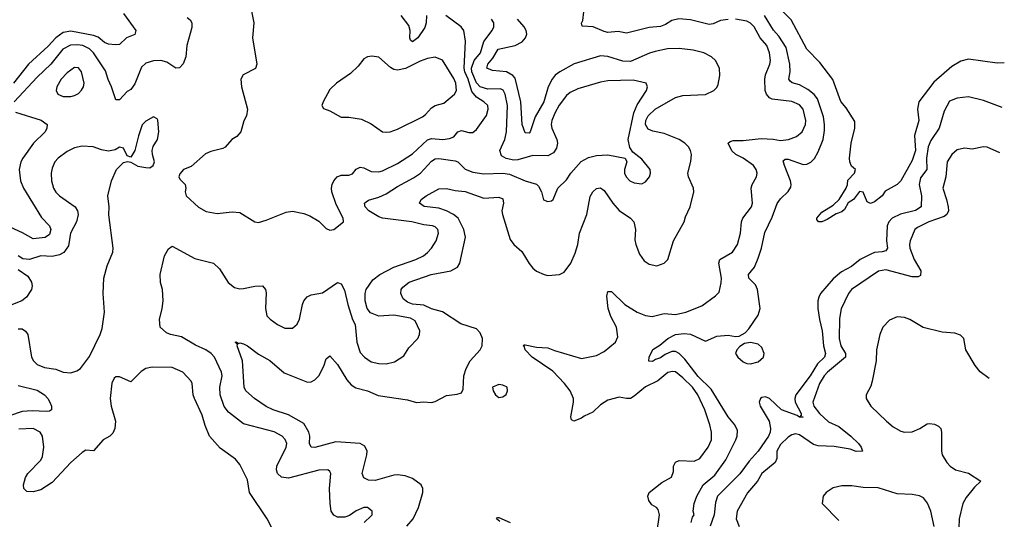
# Model space of a CAD drawing. Header units: inches. Extents: x 1843162 to 1959474, y 907081 to 1016326.
# Tile 626 of 656: x 1952458 to 1957701, y 974727 to 977387. Entities that reach past the tile are written whole.
import ezdxf

# ---------------------------------------------------------------- set-up
doc = ezdxf.new("R2010")
doc.units = ezdxf.units.IN
doc.header["$MEASUREMENT"] = 0
doc.layers.add('B9957', color=7, linetype='Continuous')

msp = doc.modelspace()

# ---------------------------------------------------------------- linework, layer by layer
at = {"layer": 'B9957', "color": 5}
for points, elevation in [([(1953688.4, 977450), (1953705.3, 977370), (1953697.8, 977290), (1953720.7, 977150), (1953713, 977127), (1953646.9, 977093.1), (1953634.9, 977070), (1953639.5, 977030), (1953670.2, 976910), (1953664.8, 976875.2), (1953651.2, 976848.8), (1953635.2, 976790), (1953614.8, 976765.2), (1953588.2, 976750), (1953551.5, 976708.5), (1953539, 976701), (1953474.7, 976685.3), (1953447.5, 976672.5), (1953370, 976606), (1953330, 976589.5), (1953310, 976566), (1953305.2, 976550), (1953310, 976538), (1953339.5, 976510), (1953342.3, 976490), (1953338, 976470), (1953344.4, 976450), (1953410, 976388.8), (1953450, 976366), (1953510, 976355.5), (1953590, 976363.6), (1953630, 976360.9), (1953710, 976310.4), (1953730, 976307.7), (1953770, 976319.3), (1953877.1, 976362.9), (1953910, 976367), (1953970, 976355.6), (1954003, 976343), (1954050, 976314.9), (1954090, 976274.9), (1954110, 976267.2), (1954130, 976270.7), (1954182, 976310), (1954180.9, 976330), (1954142.4, 976402.4), (1954120.3, 976470), (1954117.8, 976490), (1954121.8, 976510), (1954130.4, 976530), (1954149, 976551), (1954170, 976558.8), (1954210, 976559.5), (1954230, 976565.6), (1954249, 976591), (1954270, 976601.3), (1954290, 976598.7), (1954330, 976578.1), (1954370, 976577.3), (1954390, 976581.9), (1954470, 976621.2), (1954550, 976673.5), (1954630, 976747.8), (1954650, 976755.3), (1954710.5, 976749.5), (1954746.3, 976753.7), (1954770, 976763.9), (1954790.6, 976789.4), (1954810, 976796.3), (1954850, 976786.4), (1954870, 976786.5), (1954890, 976803.2), (1954943.3, 976876.7), (1954952.5, 976910), (1954949.9, 976929.9), (1954929, 976950), (1954890, 976974.4), (1954865, 977005), (1954845.3, 977070), (1954827.6, 977110), (1954824.2, 977130), (1954832.1, 977272.1), (1954823.1, 977330), (1954808.7, 977350), (1954727.2, 977410)], 560), ([(1957701.1, 977157.8), (1957663.4, 977156.6), (1957510, 977176.4), (1957470, 977166.6), (1957422, 977138), (1957326.2, 977053.9), (1957245.5, 976950), (1957239.7, 976910), (1957246.8, 976850), (1957223.7, 976770), (1957228.3, 976690), (1957210, 976636.9), (1957150, 976529.7), (1957130, 976509.7), (1957066.4, 976473.6), (1957050, 976449.5), (1957010, 976417.2), (1956988.9, 976408.9), (1956970, 976418), (1956950, 976468), (1956930, 976471.8), (1956897.3, 976430), (1956868.9, 976411.1), (1956850, 976376), (1956836.7, 976363.3), (1956806.4, 976353.6), (1956757.6, 976322.4), (1956730, 976311.1), (1956711.6, 976311.6), (1956702.4, 976322.4), (1956703, 976330), (1956730, 976362), (1956790, 976400.3), (1956820.9, 976430), (1956858.4, 976490), (1956866, 976510), (1956867.3, 976532.7), (1956904, 976570), (1956908, 976590), (1956886.8, 976606.8), (1956878, 976630), (1956877, 976650), (1956884.7, 976730), (1956905.7, 976810), (1956904.4, 976844.4), (1956858.6, 976918.6), (1956830, 976952), (1956787.9, 977067.9), (1956718.5, 977158.5), (1956650, 977229.7), (1956565.9, 977385.9), (1956506.1, 977446.1)], 440), ([(1953010, 977419.6), (1953076.5, 977330), (1953070.9, 977309.1), (1953026, 977290), (1952990, 977255.6), (1952967.5, 977252.5), (1952930, 977257.3), (1952910, 977265.4), (1952875.1, 977295.1), (1952850, 977303.5), (1952730, 977326.1), (1952690, 977319.5), (1952650, 977290.8), (1952610, 977245.6), (1952504.4, 977150), (1952424, 977050)], 520), ([(1953350, 977398.3), (1953366.3, 977386.3), (1953373.8, 977370), (1953374.4, 977345.6), (1953347.5, 977250), (1953342.5, 977190), (1953327.8, 977152.2), (1953309.3, 977130.7), (1953290, 977128.7), (1953240.7, 977160.7), (1953210, 977170.5), (1953170, 977167.4), (1953130, 977156.4), (1953106.4, 977133.6), (1953070, 977046.2), (1953050, 977016.4), (1953030, 977005.7), (1952990, 976959.7), (1952970, 976960.5), (1952946.6, 977030), (1952928.2, 977068.2), (1952914.8, 977114.8), (1952850, 977211), (1952830, 977231.3), (1952793.3, 977250), (1952766, 977254), (1952729.1, 977250.9), (1952687.8, 977230), (1952623.8, 977150), (1952550, 977080.5), (1952428.8, 976950)], 540), ([(1954292, 974710), (1954330, 974744.9), (1954334, 974750), (1954334.5, 974770), (1954310, 974789.3), (1954290, 974789.6), (1954250, 974772.3), (1954213.9, 974746.1), (1954190, 974737.7), (1954150, 974737.7), (1954130, 974747.8), (1954116, 974770), (1954110.6, 974810), (1954107.7, 974890), (1954114.7, 974970), (1954110, 974981.2), (1954099, 974990), (1954050, 974988.7), (1953890, 974945.4), (1953851.8, 974951.8), (1953830.8, 974970), (1953825.6, 974990), (1953827.5, 975010), (1953877.5, 975110), (1953879.5, 975130), (1953872.2, 975152.2), (1953854.7, 975170), (1953812.3, 975192.3), (1953650, 975235.9), (1953570, 975297.4), (1953546.8, 975326.8), (1953525.4, 975390), (1953522.8, 975430), (1953535.2, 975490), (1953533.1, 975510), (1953494.8, 975590), (1953476.5, 975610), (1953448.4, 975630), (1953393.7, 975653.7), (1953319.1, 975699), (1953261.2, 975710), (1953238.9, 975718.9), (1953205.7, 975750), (1953201.8, 975790), (1953217.1, 975850), (1953221.8, 975890), (1953218.5, 975950), (1953208.2, 975988.2), (1953205.2, 976030), (1953228.4, 976130), (1953250, 976167.7), (1953270, 976180.5), (1953390, 976115.3), (1953490.2, 976090.2), (1953521, 976061), (1953567.8, 975987.8), (1953601, 975961), (1953630, 975954.7), (1953650, 975955.5), (1953710, 975967.4), (1953750.8, 975970), (1953766, 975950), (1953770, 975932), (1953767.2, 975850), (1953774.6, 975810), (1953791.8, 975791.8), (1953830, 975764), (1953870, 975744.9), (1953910, 975744.9), (1953934.6, 975765.4), (1953948.3, 975791.7), (1953963.5, 975870), (1953971.3, 975890), (1953988.8, 975911.2), (1954010, 975921.7), (1954070, 975933), (1954150, 975988.5), (1954170, 975980.4), (1954186.5, 975946.5), (1954205, 975870), (1954230.3, 975790), (1954243.8, 975763.8), (1954253.4, 975670), (1954270, 975614.4), (1954293.4, 975590), (1954330, 975566), (1954370, 975556.5), (1954410, 975554.6), (1954454.1, 975565.9), (1954502.7, 975597.3), (1954530, 975640.5), (1954578.3, 975690), (1954586.9, 975710), (1954588.2, 975730), (1954564, 975784), (1954538.4, 975798.4), (1954450, 975814.5), (1954370, 975808.2), (1954325.4, 975825.4), (1954307.6, 975850), (1954298, 975890), (1954297.1, 975930), (1954302.8, 975950), (1954338.5, 976001.5), (1954375.6, 976030), (1954450, 976069.5), (1954566.6, 976110), (1954608.2, 976130), (1954630, 976146.9), (1954650.9, 976170), (1954675.3, 976210), (1954687.2, 976250), (1954684, 976270), (1954670, 976284), (1954656, 976290), (1954610, 976294.8), (1954546.6, 976310), (1954390, 976329.9), (1954370, 976337.4), (1954316.5, 976370), (1954297.6, 976390), (1954294.7, 976410), (1954302.6, 976417.4), (1954314.6, 976425.4), (1954370, 976441.9), (1954410, 976459.5), (1954470, 976499.5), (1954555.5, 976544.5), (1954592.2, 976570), (1954650, 976633.1), (1954670, 976645.5), (1954690, 976648.4), (1954776.5, 976636.5), (1954791.2, 976630), (1954830, 976591.1), (1954870, 976574.8), (1954930, 976567), (1955030, 976569.3), (1955065.4, 976565.4), (1955150, 976529.1), (1955210, 976510.6), (1955220.5, 976500.5), (1955237.3, 976470), (1955247.9, 976427.9), (1955270, 976418.8), (1955290, 976422), (1955299.3, 976430), (1955323.7, 976490), (1955370, 976534.8), (1955393.3, 976570), (1955447.5, 976632.5), (1955487, 976653), (1955530, 976664.9), (1955590, 976668), (1955682, 976650), (1955691.1, 976631.1), (1955679.1, 976590), (1955679.3, 976570), (1955686.7, 976550), (1955706.4, 976530), (1955730, 976518.9), (1955770, 976512.4), (1955790, 976523), (1955811.3, 976550), (1955816.3, 976570), (1955814.7, 976590), (1955770, 976645.2), (1955722, 976682), (1955707.3, 976707.3), (1955698.5, 976750), (1955727.9, 976892.1), (1955746.7, 976933.4), (1955795.1, 977010), (1955800.9, 977030), (1955794, 977050), (1955725.4, 977065.4), (1955590, 977061.6), (1955550, 977054.4), (1955430, 977018.2), (1955390, 977000.4), (1955370, 976982.7), (1955330, 976931.9), (1955307.3, 976890), (1955292.3, 976850), (1955288.1, 976830), (1955291, 976810), (1955318.6, 976750), (1955322.2, 976730), (1955316.6, 976703.4), (1955301, 976679), (1955270, 976661.5), (1955190, 976664.2), (1955110, 976640.2), (1955090, 976638.8), (1955048.2, 976648.2), (1955022.9, 976662.9), (1955014.3, 976690), (1955041, 976750), (1955050.9, 976790), (1955055.8, 976930), (1955042.8, 976990), (1955031.6, 977011.6), (1955018.3, 977018.3), (1954950, 977017.8), (1954910, 977029.6), (1954890, 977050.4), (1954866.1, 977110), (1954862.9, 977130), (1954877.4, 977170), (1954911.2, 977210), (1954928.8, 977271.2), (1954974, 977330), (1954982.9, 977350), (1954982.5, 977370), (1954970.8, 977390)], 540), ([(1954519.1, 974690), (1954553.6, 974730), (1954580.9, 974790), (1954604.6, 974870), (1954604.1, 974890), (1954594.8, 974910), (1954550, 974944.4), (1954510, 974957.5), (1954470, 974964), (1954450, 974962.3), (1954350, 974934), (1954315.8, 974935.8), (1954290, 974947.4), (1954281.1, 974970), (1954307.1, 975070), (1954308.5, 975090), (1954295.7, 975115.7), (1954270.6, 975130.6), (1954141.5, 975138.5), (1954030, 975109.1), (1954009.6, 975110), (1954000.3, 975130), (1954003.6, 975170), (1953998.1, 975190), (1953970, 975237.7), (1953890, 975282.4), (1953807.8, 975310), (1953770, 975328.1), (1953708.5, 975370), (1953661.7, 975410), (1953652.4, 975430), (1953645, 975570), (1953616.3, 975650), (1953618, 975658), (1953606, 975670), (1953610, 975672.4), (1953623.5, 975663.5), (1953630, 975666.4), (1953650, 975660.8), (1953670.1, 975650.1), (1953730, 975606), (1953790, 975571.5), (1953866.9, 975506.9), (1953990, 975457.8), (1954010, 975459.2), (1954030, 975469.1), (1954049.8, 975490), (1954077, 975543), (1954090, 975580.7), (1954110, 975598), (1954150, 975550.3), (1954199.3, 975470), (1954222.2, 975442.2), (1954247.5, 975427.5), (1954310.6, 975410.6), (1954365.8, 975385.8), (1954523.1, 975363.1), (1954570, 975348.3), (1954610, 975352.1), (1954650, 975349.2), (1954670, 975354.6), (1954730, 975385.7), (1954787.3, 975392.7), (1954810, 975401), (1954820.2, 975419.8), (1954822, 975490), (1954835.5, 975530), (1954857, 975570), (1954909.8, 975630), (1954920.5, 975650), (1954921.5, 975690), (1954910, 975719.3), (1954890, 975740.9), (1954807.3, 975767.3), (1954710, 975831), (1954650, 975847.4), (1954610, 975866.4), (1954550, 975873), (1954522.5, 975882.5), (1954500.4, 975900.4), (1954487.1, 975930), (1954489.8, 975950), (1954497.6, 975962.4), (1954530.9, 975990), (1954649.6, 976030), (1954753.3, 976050), (1954788.6, 976070), (1954801.8, 976090), (1954832.1, 976230), (1954822.6, 976270), (1954792.7, 976330), (1954768.6, 976350), (1954730, 976369.2), (1954690, 976382.9), (1954612, 976392), (1954586.4, 976410), (1954595, 976430), (1954621.5, 976450), (1954690, 976486.2), (1954730, 976488.3), (1954777.2, 976477.2), (1954830, 976472.2), (1954930, 976437.5), (1955010, 976441.9), (1955030, 976434), (1955034.8, 976410), (1955025.9, 976370), (1955028.6, 976350), (1955070, 976215.9), (1955090, 976189.5), (1955132.3, 976152.3), (1955170, 976088.9), (1955190, 976064.6), (1955210, 976048.9), (1955250.8, 976030), (1955270, 976024.4), (1955332.3, 976030), (1955356.5, 976043.5), (1955393.2, 976090), (1955416.5, 976143.5), (1955430.5, 976190), (1955439.6, 976250), (1955477.1, 976350), (1955494.8, 976445.2), (1955510, 976471.1), (1955530, 976488.1), (1955550, 976491.3), (1955570, 976477.3), (1955616.8, 976410), (1955650, 976371.9), (1955710.5, 976330.6), (1955727.8, 976310), (1955736.3, 976270), (1955734.3, 976214.3), (1955738, 976190), (1955758.9, 976139), (1955783.9, 976103.9), (1955810, 976085.2), (1955850, 976077.3), (1955889, 976091), (1955909.8, 976110.2), (1955940.2, 976210), (1955997, 976310), (1956003.1, 976336.9), (1956027.3, 976390), (1956047.4, 976470), (1956046.4, 976490), (1956019.4, 976550), (1956016.2, 976570), (1956031.7, 976631.7), (1956035.6, 976670), (1956030.5, 976690), (1956018.8, 976710), (1955999, 976730), (1955968.9, 976750), (1955890, 976781.8), (1955830, 976793.2), (1955803.7, 976803.7), (1955789.6, 976829.6), (1955791.6, 976850), (1955805.1, 976874.9), (1955841.3, 976910), (1955950, 976972.7), (1955990, 976984.3), (1956110.5, 976989.5), (1956155.1, 977010), (1956170, 977026.4), (1956177.3, 977042.7), (1956187, 977090), (1956184.1, 977130), (1956163.9, 977170), (1956142, 977190), (1956100.7, 977210), (1956044.9, 977224.9), (1955970, 977234.3), (1955908.3, 977231.7), (1955841.7, 977218.3), (1955811, 977209), (1955710, 977164.3), (1955670, 977165.6), (1955590, 977190.4), (1955550, 977194.1), (1955410, 977151.8), (1955334.6, 977110), (1955310, 977091), (1955292.8, 977070), (1955271.1, 977028.9), (1955248.5, 976950), (1955203.6, 976870), (1955176.2, 976790), (1955170, 976782.7), (1955150, 976784.4), (1955134.1, 976830), (1955126.2, 976950), (1955095.5, 977075.5), (1955083.4, 977090), (1955050, 977108.8), (1954976.1, 977116.1), (1954945, 977130), (1954949.9, 977150), (1954977.9, 977182.1), (1955005.8, 977230), (1955096.3, 977250), (1955134.3, 977270), (1955150.5, 977290), (1955158.4, 977310), (1955154.7, 977330), (1955143.8, 977350), (1955108.5, 977390)], 520), ([(1954623.3, 977410), (1954622.9, 977370), (1954614.8, 977345.2), (1954578.3, 977290), (1954549.2, 977269.2), (1954539.1, 977279.1), (1954536.1, 977290), (1954537.9, 977330), (1954530, 977356.1), (1954490, 977408.9)], 560), ([(1955850, 974653), (1955864, 974750), (1955858.5, 974778.5), (1955848.7, 974790), (1955823.9, 974803.9), (1955807.4, 974827.4), (1955803.5, 974850), (1955810.3, 974869.7), (1955878, 974922), (1955929.4, 974950.6), (1955938.9, 974981.1), (1955939.9, 975010), (1955950, 975031.7), (1955970, 975040.1), (1956050, 975036.3), (1956079.2, 975050), (1956123.7, 975110), (1956142, 975150), (1956141.3, 975190), (1956132.2, 975230), (1956106.5, 975310), (1956069.9, 975390), (1956040.8, 975430), (1955990, 975479.9), (1955950, 975511.1), (1955933.8, 975513.8), (1955910, 975508.1), (1955855.9, 975464.1), (1955790, 975431.7), (1955730, 975382), (1955710, 975370.6), (1955690, 975369.3), (1955650, 975377.8), (1955590, 975361.1), (1955550, 975336), (1955510, 975297.3), (1955464.1, 975275.9), (1955450, 975264.4), (1955408.4, 975248.4), (1955396.9, 975256.9), (1955392.5, 975272.5), (1955406.7, 975350), (1955406.2, 975370), (1955389.4, 975410), (1955359.6, 975450), (1955296.2, 975516.2), (1955185.9, 975590), (1955148.9, 975630), (1955145.2, 975645.2), (1955139.5, 975650), (1955143.5, 975656.5), (1955150, 975656.5), (1955210, 975643.5), (1955270, 975640.3), (1955305.2, 975625.2), (1955450, 975582.4), (1955530, 975598.6), (1955570, 975619.6), (1955630.5, 975669.5), (1955642.1, 975697.9), (1955636.4, 975750), (1955606.2, 975806.2), (1955592.3, 975850), (1955584.2, 975915.8), (1955590, 975940.3), (1955610, 975939.7), (1955680.2, 975870), (1955745.5, 975830), (1955790, 975811.4), (1955826.6, 975806.6), (1955890, 975822.6), (1955950, 975818.1), (1956005.1, 975830), (1956090, 975863.5), (1956163.1, 975916.9), (1956183.3, 975936.7), (1956194.1, 975985.9), (1956195.6, 976010), (1956180.5, 976090), (1956186.3, 976110), (1956254.5, 976150), (1956279.8, 976190), (1956296, 976250), (1956302.2, 976310), (1956308.7, 976330), (1956354.6, 976390), (1956359.8, 976410), (1956353.2, 976490), (1956358.9, 976510), (1956381.6, 976550), (1956385.3, 976570), (1956379.4, 976590), (1956364.6, 976610), (1956310.7, 976650), (1956270.7, 976670), (1956250, 976689.3), (1956231.1, 976730), (1956240.8, 976739.2), (1956256.6, 976743.4), (1956310, 976744.1), (1956405.9, 976754.1), (1956470, 976751.4), (1956510, 976744.7), (1956551.4, 976748.6), (1956594.5, 976765.5), (1956624.6, 976790), (1956643, 976830), (1956645, 976850), (1956629.9, 976910), (1956610, 976934.3), (1956570, 976951.9), (1956464.5, 976964.5), (1956450, 976970.7), (1956434, 976990), (1956427.9, 977010), (1956426.6, 977070), (1956430, 977093.7), (1956452.8, 977150), (1956456.2, 977170), (1956451, 977210), (1956436.4, 977250), (1956400.9, 977290), (1956368.5, 977348.5), (1956350, 977369.1), (1956330, 977379.4), (1956270, 977389.9)], 480), ([(1956230, 977388.7), (1956190, 977382.6), (1956150, 977365.7), (1956130, 977362.4), (1956030, 977385.8), (1955968.3, 977391.7), (1955930, 977383.5), (1955897.7, 977362.3), (1955870, 977351), (1955810, 977345), (1955690, 977315), (1955644, 977324), (1955590, 977319.9), (1955570, 977323.8), (1955511.3, 977348.7), (1955452.6, 977352.6), (1955450, 977368), (1955456.3, 977383.7), (1955462.6, 977430)], 480), ([(1956034, 974710), (1956041.2, 974738.8), (1956048.7, 974750), (1956044, 974770), (1956049.3, 974810), (1956064.5, 974850), (1956098.3, 974910), (1956158.8, 974961.2), (1956217.4, 975042.7), (1956271.5, 975150), (1956278.5, 975170), (1956279.5, 975199.5), (1956266, 975230), (1956230, 975272.4), (1956140.1, 975420.1), (1956070, 975486.7), (1955999.5, 975579.5), (1955970.4, 975610.4), (1955950, 975620.2), (1955930, 975621.1), (1955895.5, 975604.5), (1955870, 975585.7), (1955842.8, 975577.2), (1955826.9, 975566.9), (1955807.9, 975567.9), (1955809.7, 975590), (1955828.5, 975631.5), (1955866.7, 975653.3), (1955909.6, 975690), (1955949.3, 975710.7), (1955996.3, 975716.3), (1956030, 975713), (1956110, 975675.6), (1956170, 975702), (1956230, 975707), (1956270, 975699.5), (1956290, 975701.6), (1956320.8, 975719.2), (1956339.9, 975740.1), (1956390, 975814.4), (1956400.9, 975850), (1956387.2, 975950), (1956375.4, 975975.3), (1956341, 976010), (1956338, 976030), (1956369.9, 976070), (1956390, 976117.3), (1956407.7, 976170), (1956426.5, 976253.5), (1956464.8, 976335.2), (1956491.1, 976408.9), (1956510, 976434), (1956550, 976472.6), (1956564.2, 976495.8), (1956566.6, 976510), (1956562.1, 976530), (1956529.7, 976610.2), (1956523.8, 976636.2), (1956534.7, 976645.3), (1956550, 976644.5), (1956630, 976616.3), (1956650, 976617.6), (1956670, 976627.9), (1956690, 976648.9), (1956710, 976683.1), (1956735.9, 976750), (1956743.7, 976796.3), (1956743.9, 976830), (1956737.4, 976870), (1956705.4, 976965.4), (1956688.3, 976988.3), (1956655.1, 977015.1), (1956610, 977039.6), (1956570.5, 977050.5), (1956560, 977060), (1956553.6, 977070), (1956560.2, 977110), (1956559.7, 977150), (1956539, 977239), (1956500, 977300), (1956472.1, 977332.1), (1956424.7, 977410)], 460), ([(1957689.6, 976919.5), (1957590, 976957.6), (1957510, 976976), (1957450, 976969.8), (1957410, 976953.5), (1957380.7, 976899.3), (1957355, 976810), (1957310, 976744.5), (1957295.3, 976710), (1957286.9, 976650), (1957289.1, 976590), (1957255.5, 976544.5), (1957247.2, 976510), (1957259.6, 976450), (1957258, 976390), (1957228.1, 976371.9), (1957148.7, 976351.3), (1957103.7, 976330), (1957085.6, 976310), (1957077.8, 976290), (1957072.9, 976210), (1957078.4, 976170), (1957070, 976156.8), (1957050, 976150.5), (1957010, 976147.6), (1956990, 976138.4), (1956932.8, 976110), (1956886.9, 976073.1), (1956834.9, 976045.1), (1956790, 976006.8), (1956722.7, 975930), (1956712.5, 975910), (1956707.3, 975890), (1956707.3, 975850), (1956716.4, 975790), (1956731.7, 975730), (1956738.7, 975650), (1956748.4, 975610), (1956743.7, 975590), (1956705.9, 975554), (1956666.8, 975490), (1956590.8, 975389.2), (1956585.1, 975370), (1956587.2, 975350), (1956618.5, 975290), (1956619.3, 975280.7), (1956612, 975272), (1956630.2, 975269.8), (1956610, 975269.9), (1956598.7, 975278.7), (1956514.6, 975310), (1956450, 975370.7), (1956430, 975378.2), (1956410, 975375.4), (1956402.4, 975370), (1956395.6, 975350), (1956400.7, 975330), (1956449.6, 975250), (1956456.8, 975210), (1956454.5, 975190), (1956446, 975170), (1956390, 975089), (1956342.9, 975037.1), (1956292.1, 974967.9), (1956173.2, 974850), (1956163.6, 974816.4), (1956155.5, 974750), (1956134, 974690)], 460), ([(1952434.7, 976894.7), (1952572.8, 976852.8), (1952603.6, 976830), (1952603, 976810), (1952592.9, 976790), (1952530.7, 976730), (1952474.1, 976650), (1952463.3, 976630), (1952455, 976590), (1952462.8, 976530), (1952477.9, 976490), (1952573.6, 976333.6), (1952616.6, 976290), (1952622.8, 976270), (1952616.2, 976243.8), (1952592.9, 976227.1), (1952530, 976220.6), (1952472.6, 976252.6), (1952293.2, 976333.2)], 540), ([(1952450, 975740.6), (1952470, 975740.7), (1952489.4, 975729.4), (1952500.7, 975710), (1952521.1, 975590), (1952530.3, 975570), (1952550, 975550.2), (1952590, 975534.7), (1952650, 975525.4), (1952690, 975510.3), (1952730, 975507.2), (1952762.6, 975517.4), (1952780.9, 975530), (1952830, 975593.4), (1952886.6, 975710), (1952896.4, 975743.6), (1952908.6, 975830), (1952901.4, 975930), (1952905.7, 976010), (1952924.2, 976075.8), (1952953, 976150), (1952955.1, 976170), (1952932.5, 976347.5), (1952934.5, 976390), (1952927, 976450), (1952946, 976530), (1952973.2, 976590), (1953010, 976627.3), (1953032, 976632), (1953050, 976627.7), (1953086.9, 976606.9), (1953130, 976600.7), (1953150, 976598.8), (1953169.3, 976610.7), (1953175.1, 976630), (1953164.2, 976670), (1953163.6, 976690), (1953168.3, 976711.7), (1953191.2, 976748.8), (1953198.7, 976790), (1953192.7, 976852.7), (1953190, 976859), (1953170, 976869.2), (1953130, 976846), (1953110, 976827), (1953090, 976769.3), (1953070.2, 976689.8), (1953050, 976655.3), (1953030, 976662), (1953010, 976702.7), (1952990, 976709.3), (1952966, 976694), (1952930, 976686.6), (1952893.9, 976693.9), (1952849.7, 976709.7), (1952790, 976714), (1952750, 976704.7), (1952710, 976686), (1952663.1, 976650), (1952645.5, 976630), (1952630, 976596), (1952626, 976570), (1952627.2, 976530), (1952637.3, 976490), (1952649.5, 976469.4), (1952670, 976448.8), (1952752.8, 976390), (1952765.4, 976370), (1952768.5, 976350), (1952760.2, 976310), (1952728.2, 976250), (1952717.9, 976182.1), (1952692.7, 976147.3), (1952670, 976134.7), (1952630, 976127), (1952570, 976129.8), (1952509.7, 976109.7), (1952473.5, 976113.5), (1952449.8, 976129.8)], 560), ([(1957677.8, 976677.9), (1957610, 976708.3), (1957590, 976709.7), (1957530, 976698), (1957490, 976703.5), (1957450, 976694), (1957422.3, 976670), (1957396.9, 976630), (1957390.1, 976550), (1957373.7, 976490), (1957393.6, 976430), (1957401.5, 976390), (1957403.5, 976370), (1957395.9, 976350), (1957380.6, 976339.4), (1957298.5, 976310), (1957239.6, 976280.4), (1957225.5, 976270), (1957199.6, 976210), (1957195.6, 976190), (1957198.3, 976170), (1957221.3, 976110), (1957256.5, 976050), (1957255.5, 976024.5), (1957241.7, 976018.3), (1957210, 976018.3), (1957070, 976055.3), (1957031.6, 976048.4), (1956887, 975950), (1956871, 975929), (1956833.1, 975846.9), (1956823.9, 975796.1), (1956821.5, 975690), (1956830.1, 975650), (1956855.4, 975610), (1956856.1, 975590), (1956759.9, 975510), (1956742.2, 975490), (1956717, 975450), (1956681.6, 975350), (1956687.2, 975330), (1956717.8, 975290), (1956765.4, 975245.4), (1956820.2, 975220.2), (1956883, 975170), (1956925, 975130), (1956939.7, 975110), (1956945.5, 975090), (1956911.6, 975088.4), (1956879.5, 975099.5), (1956794.3, 975114.3), (1956710, 975117), (1956685.6, 975125.6), (1956610, 975176.9), (1956590, 975182), (1956570, 975176.3), (1956550, 975164.3), (1956510, 975125.6), (1956490.1, 975090), (1956489, 975050), (1956480.9, 975030), (1956409.3, 974970), (1956386.8, 974930), (1956333.2, 974866.8), (1956277.7, 974770), (1956273.5, 974730), (1956289, 974689)], 480), ([(1952450, 976057), (1952501.5, 976021.5), (1952520.8, 975990), (1952523.9, 975970), (1952520.2, 975950), (1952493.4, 975910), (1952469.3, 975890.7), (1952410, 975866.5)], 560), ([(1957619.6, 975476.7), (1957572.4, 975512.4), (1957545.1, 975545.1), (1957496.7, 975630), (1957485.1, 975690), (1957467.2, 975707.2), (1957438.3, 975718.3), (1957370, 975722.6), (1957268.7, 975748.7), (1957198.3, 975790), (1957170, 975801.4), (1957130, 975804.7), (1957090, 975787.8), (1957055, 975750), (1957037.8, 975710), (1957020.4, 975630), (1957019.3, 975570), (1956998.1, 975461.9), (1956990, 975436.3), (1956965.3, 975390), (1956965.3, 975370), (1956990.2, 975330), (1957072.9, 975250), (1957110, 975219.4), (1957150, 975196.8), (1957170, 975190.2), (1957210, 975192.9), (1957250.5, 975209.5), (1957290, 975234.4), (1957303.4, 975236.6), (1957330, 975233.2), (1957350, 975223.5), (1957362.5, 975210), (1957366.8, 975190), (1957365.9, 975090), (1957371, 975070), (1957394.7, 975030), (1957412.4, 975010), (1957441.1, 974990), (1957510, 974972.7), (1957575.6, 974930), (1957542.5, 974897.5), (1957497.4, 974842.6), (1957479.8, 974810), (1957460.6, 974730), (1957457.9, 974630)], 520), ([(1953805.1, 974670), (1953775.6, 974730), (1953680.9, 974870), (1953670, 974937.2), (1953630, 975018), (1953606.4, 975046.4), (1953525, 975104.9), (1953468.6, 975170), (1953445.8, 975225.8), (1953430, 975282), (1953387.7, 975370), (1953381.7, 975390), (1953376.8, 975450), (1953370, 975462.9), (1953325.6, 975510), (1953270, 975534.4), (1953163.4, 975536.6), (1953130, 975529.7), (1953105.4, 975514.6), (1953050, 975459.3), (1952990, 975486), (1952970, 975485.2), (1952961.1, 975478.9), (1952948.5, 975451.5), (1952939.6, 975370), (1952944.4, 975330), (1952968.3, 975250), (1952964.8, 975210), (1952954.2, 975185.8), (1952937, 975170), (1952901.5, 975150), (1952850, 975091.5), (1952810, 975094.3), (1952790, 975083.1), (1952730.1, 975029.8), (1952630, 974923), (1952570, 974884), (1952530, 974873.6), (1952495.5, 974875.5), (1952479, 974890), (1952478, 974910), (1952489.3, 974949.3), (1952500.7, 974970), (1952570, 975042.4), (1952579.6, 975060.4), (1952586.4, 975110), (1952578.8, 975170), (1952567.4, 975190), (1952530, 975209.8), (1952453.3, 975206.7)], 560), ([(1952450, 975439.3), (1952550, 975415), (1952589.1, 975390), (1952607.6, 975370), (1952618, 975350), (1952627, 975330), (1952627.7, 975310), (1952617.1, 975302.9), (1952599.5, 975300.5), (1952523.6, 975303.6), (1952470, 975299.9), (1952403.2, 975276.8)], 540), ([(1957328, 974688), (1957309.9, 974769.9), (1957292, 974812), (1957270, 974840.7), (1957250, 974852.2), (1957210, 974859), (1957130, 974862.7), (1957030, 974895), (1956950, 974896.8), (1956890, 974905.3), (1956835.4, 974904.6), (1956790, 974894.2), (1956752.4, 974870), (1956735.8, 974850), (1956730.4, 974810), (1956820.4, 974720.4)], 520), ([(1955015.1, 974715.1), (1954997.2, 974730), (1955002.9, 974737.1), (1955010, 974735.8), (1955070.3, 974710)], 480)]:
    msp.add_lwpolyline(points, dxfattribs=dict(at, elevation=elevation))
for points, elevation in [([(1954332.8, 977192.8), (1954310.4, 977189.7), (1954290, 977178), (1954260.3, 977139.7), (1954219, 977101), (1954144, 977050), (1954110, 977016), (1954073.4, 976950), (1954066.8, 976930), (1954074.8, 976914.8), (1954110, 976902), (1954170, 976867.7), (1954210, 976868.2), (1954278, 976858), (1954330, 976833), (1954390, 976790.6), (1954410, 976788.4), (1954430, 976790.4), (1954470, 976804.9), (1954602, 976870), (1954618.2, 976881.8), (1954650, 976918), (1954669.8, 976930.2), (1954716.8, 976943.2), (1954773.3, 976990), (1954783, 977010), (1954779.7, 977050), (1954770, 977074), (1954710, 977171.8), (1954670, 977188), (1954630, 977181), (1954590, 977166), (1954513, 977127), (1954470, 977118.3), (1954450, 977122.4), (1954432.2, 977132.2), (1954370, 977187)], 580), ([(1952750, 977133.1), (1952710, 977104.2), (1952679.3, 977070), (1952655.8, 977030), (1952651.7, 977010), (1952661.6, 976990), (1952690, 976978.5), (1952730, 976978), (1952750, 976983.2), (1952770, 976993.7), (1952787.2, 977012.8), (1952797.7, 977030), (1952800.3, 977050), (1952787.4, 977110), (1952770, 977130.9)], 560), ([(1956350, 975667.3), (1956318, 975662), (1956292.8, 975647.2), (1956277.1, 975630), (1956270.4, 975610), (1956282.3, 975590), (1956310, 975565.5), (1956330, 975555.9), (1956350, 975554.5), (1956390, 975565.9), (1956419.3, 975590), (1956421.4, 975610), (1956410, 975640.7), (1956390, 975659.1)], 460), ([(1955010, 975443.7), (1954976, 975430), (1954978.8, 975410), (1954991.3, 975390), (1955010, 975376), (1955030, 975378), (1955048.9, 975391.1), (1955055.3, 975410), (1955053.2, 975430), (1955030, 975440.9)], 520)]:
    msp.add_lwpolyline(points, close=True, dxfattribs=dict(at, elevation=elevation))

doc.saveas('drawing.dxf')
